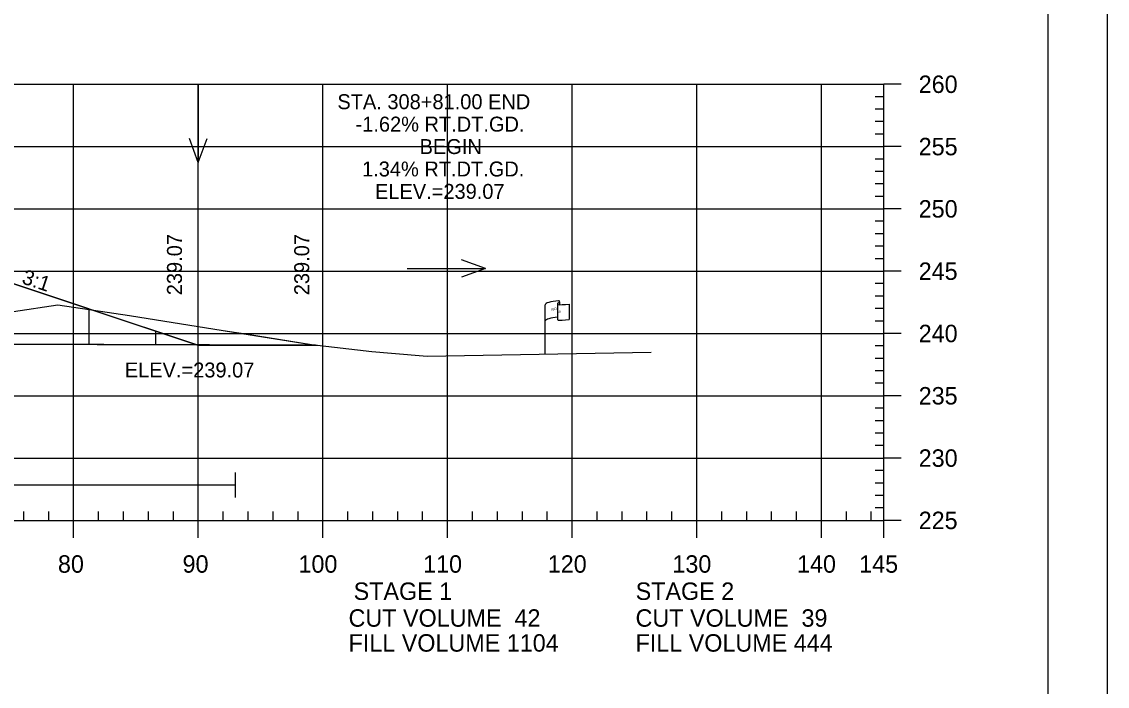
# Model space of a CAD drawing. Extents: x 1365647 to 1367999, y 387113 to 400173.
# Drawn here: x 1365969.9 to 1366057, y 397933 to 397986.3 of the extents above; entities that cross this region are included whole.
import ezdxf

# ---------------------------------------------------------------- set-up
doc = ezdxf.new("R2010")
doc.units = 0
for name, color, linetype in [('E_Existing ROW', 7, 'Continuous'), ('R_Axis', 7, 'Continuous'), ('R_Axis Annot', 7, 'Continuous'), ('R_Border', 7, 'Continuous'), ('R_Border Notes', 7, 'Continuous'), ('R_Contours', 7, 'Continuous'), ('R_Exist Surface', 7, 'Continuous'), ('R_Fin Surface', 7, 'Continuous'), ('R_Fin Surface Annot', 7, 'Continuous'), ('R_Grid', 7, 'Continuous'), ('R_No Plot', 7, 'Continuous'), ('R_Water', 7, 'Continuous'), ('R_Water Annot', 7, 'Continuous')]:
    doc.layers.add(name, color=color, linetype=linetype)

msp = doc.modelspace()

# ---------------------------------------------------------------- linework, layer by layer
at = {"layer": 'E_Existing ROW'}
for p, q in [((1366012.921, 397963.673), (1366012.921, 397963.66)), ((1366013.088, 397963.829), (1366013.088, 397963.589)), ((1366011.925, 397959.628), (1366011.925, 397963.579)), ((1366012.921, 397963.66), (1366012.921, 397962.433)), ((1366013.856, 397963.636), (1366013.856, 397962.396))]:
    msp.add_line(p, q, dxfattribs=at)
for centre, radius, start, end in [((1366012.999, 397963.674), 0.078, 88.6458, 274.28284), ((1366013.01, 397963.829), 0.0783, 263.07118, 93.95638), ((1366012.999, 397962.433), 0.0783, 180, 273.95638)]:
    msp.add_arc(centre, radius, start, end, dxfattribs=at)
for centre, major_axis, ratio, start_param, end_param in [((1366013.507, 397963.622), (-1.582, -0.043), 0.19887, 5.030368, 6.283185), ((1366014.215, 397963.738), (-1.227, -0.134), 0.052933, 0.159456, 1.268315), ((1366013.502, 397962.304), (-1.582, -0.043), 0.19887, 5.083035, 6.194897), ((1366014.215, 397962.498), (-1.227, -0.134), 0.052933, 0.159456, 1.268315)]:
    msp.add_ellipse(centre, major_axis=major_axis, ratio=ratio, start_param=start_param, end_param=end_param, dxfattribs=at)
at = {"layer": 'R_Axis'}
for p, q in [((1366039.095, 397946.279), (1366039.095, 397981.279)), ((1366040.495, 397981.279), (1366039.095, 397981.279)), ((1366039.095, 397980.279), (1366038.395, 397980.279)), ((1366039.095, 397979.279), (1366038.395, 397979.279)), ((1366039.095, 397978.279), (1366038.395, 397978.279)), ((1366039.095, 397977.279), (1366038.395, 397977.279)), ((1366040.495, 397976.279), (1366039.095, 397976.279)), ((1366039.095, 397975.279), (1366038.395, 397975.279)), ((1366039.095, 397974.279), (1366038.395, 397974.279)), ((1366039.095, 397973.279), (1366038.395, 397973.279)), ((1366039.095, 397972.279), (1366038.395, 397972.279)), ((1366040.495, 397971.279), (1366039.095, 397971.279)), ((1366039.095, 397970.279), (1366038.395, 397970.279)), ((1366039.095, 397969.279), (1366038.395, 397969.279)), ((1366039.095, 397968.279), (1366038.395, 397968.279)), ((1366039.095, 397967.279), (1366038.395, 397967.279)), ((1366040.495, 397966.279), (1366039.095, 397966.279)), ((1366039.095, 397965.279), (1366038.395, 397965.279)), ((1366039.095, 397964.279), (1366038.395, 397964.279)), ((1366039.095, 397963.279), (1366038.395, 397963.279)), ((1366039.095, 397962.279), (1366038.395, 397962.279)), ((1366040.495, 397961.279), (1366039.095, 397961.279)), ((1366039.095, 397960.279), (1366038.395, 397960.279)), ((1366039.095, 397959.279), (1366038.395, 397959.279)), ((1366039.095, 397958.279), (1366038.395, 397958.279)), ((1366039.095, 397957.279), (1366038.395, 397957.279)), ((1366040.495, 397956.279), (1366039.095, 397956.279)), ((1366039.095, 397955.279), (1366038.395, 397955.279)), ((1366039.095, 397954.279), (1366038.395, 397954.279)), ((1366039.095, 397953.279), (1366038.395, 397953.279)), ((1366039.095, 397952.279), (1366038.395, 397952.279)), ((1366040.495, 397951.279), (1366039.095, 397951.279)), ((1366039.095, 397950.279), (1366038.395, 397950.279)), ((1366039.095, 397949.279), (1366038.395, 397949.279)), ((1366039.095, 397948.279), (1366038.395, 397948.279)), ((1366039.095, 397947.279), (1366038.395, 397947.279)), ((1365749.095, 397946.279), (1366039.095, 397946.279)), ((1365970.095, 397946.279), (1365970.095, 397946.979)), ((1365972.095, 397946.279), (1365972.095, 397946.979)), ((1365974.095, 397944.879), (1365974.095, 397946.279)), ((1365976.095, 397946.279), (1365976.095, 397946.979)), ((1365978.095, 397946.279), (1365978.095, 397946.979)), ((1365980.095, 397946.279), (1365980.095, 397946.979)), ((1365982.095, 397946.279), (1365982.095, 397946.979)), ((1365984.095, 397944.879), (1365984.095, 397946.279)), ((1365986.095, 397946.279), (1365986.095, 397946.979)), ((1365988.095, 397946.279), (1365988.095, 397946.979)), ((1365990.095, 397946.279), (1365990.095, 397946.979)), ((1365992.095, 397946.279), (1365992.095, 397946.979)), ((1365994.095, 397944.879), (1365994.095, 397946.279)), ((1365996.095, 397946.279), (1365996.095, 397946.979)), ((1365998.095, 397946.279), (1365998.095, 397946.979)), ((1366000.095, 397946.279), (1366000.095, 397946.979)), ((1366002.095, 397946.279), (1366002.095, 397946.979)), ((1366004.095, 397944.879), (1366004.095, 397946.279)), ((1366006.095, 397946.279), (1366006.095, 397946.979)), ((1366008.095, 397946.279), (1366008.095, 397946.979)), ((1366010.095, 397946.279), (1366010.095, 397946.979)), ((1366012.095, 397946.279), (1366012.095, 397946.979)), ((1366014.095, 397944.879), (1366014.095, 397946.279)), ((1366016.095, 397946.279), (1366016.095, 397946.979)), ((1366018.095, 397946.279), (1366018.095, 397946.979)), ((1366020.095, 397946.279), (1366020.095, 397946.979)), ((1366022.095, 397946.279), (1366022.095, 397946.979)), ((1366024.095, 397944.879), (1366024.095, 397946.279)), ((1366026.095, 397946.279), (1366026.095, 397946.979)), ((1366028.095, 397946.279), (1366028.095, 397946.979)), ((1366030.095, 397946.279), (1366030.095, 397946.979)), ((1366032.095, 397946.279), (1366032.095, 397946.979)), ((1366034.095, 397944.879), (1366034.095, 397946.279)), ((1366036.095, 397946.279), (1366036.095, 397946.979)), ((1366038.095, 397946.279), (1366038.095, 397946.979)), ((1366039.095, 397944.879), (1366039.095, 397946.279)), ((1366040.495, 397946.279), (1366039.095, 397946.279))]:
    msp.add_line(p, q, dxfattribs=at)
at = {"layer": 'R_Border'}
msp.add_line((1366052.275, 397830.279), (1366052.275, 398035.739), dxfattribs=at)
at = {"layer": 'R_Contours'}
msp.add_line((1365975.536, 397963.177), (1365975.145, 397963.307), dxfattribs=at)
for points in [[(1365975.145, 397963.307), (1365953.591, 397970.491), (1365945.565, 397971.829)], [(1365944.961, 397959.362), (1365958.91, 397961.576), (1365965.696, 397962.504), (1365972.814, 397963.585), (1365975.536, 397963.177)]]:
    msp.add_lwpolyline(points, dxfattribs=at)
msp.add_lwpolyline([(1365975.536, 397963.177), (1365978.572, 397962.721), (1365986.08, 397961.52), (1365987.075, 397961.368), (1365993.506, 397960.332), (1365984.019, 397960.349), (1365983.987, 397960.359)], close=True, dxfattribs=at)
at = {"layer": 'R_Exist Surface'}
msp.add_lwpolyline([(1365965.696, 397962.504), (1365972.814, 397963.585), (1365978.572, 397962.721), (1365986.08, 397961.52), (1365987.894, 397961.242), (1365993.183, 397960.384), (1365998.023, 397959.837), (1365999.588, 397959.698), (1366002.45, 397959.461), (1366020.443, 397959.778)], dxfattribs=at)
at = {"layer": 'R_Fin Surface'}
msp.add_lwpolyline([(1365812.573, 397961.76), (1365814.945, 397960.969), (1365833.591, 397967.184), (1365834.591, 397967.18), (1365856.591, 397968.32), (1365862.591, 397968.787), (1365864.591, 397968.943), (1365894.091, 397971.239), (1365923.591, 397973.535), (1365925.591, 397973.691), (1365931.591, 397974.158), (1365945.565, 397971.829), (1365953.591, 397970.491), (1365975.145, 397963.307), (1365983.987, 397960.359), (1365984.019, 397960.349), (1365993.649, 397960.331)], dxfattribs=at)
at = {"layer": 'R_Grid'}
for p, q in [((1365749.095, 397981.279), (1366039.095, 397981.279)), ((1365974.095, 397946.279), (1365974.095, 397981.279)), ((1365984.095, 397946.279), (1365984.095, 397981.279)), ((1365994.095, 397946.279), (1365994.095, 397981.279)), ((1366004.095, 397946.279), (1366004.095, 397981.279)), ((1366014.095, 397946.279), (1366014.095, 397981.279)), ((1366024.095, 397946.279), (1366024.095, 397981.279)), ((1366034.095, 397946.279), (1366034.095, 397981.279)), ((1366039.095, 397946.279), (1366039.095, 397981.279)), ((1365749.095, 397976.279), (1366039.095, 397976.279)), ((1365749.095, 397971.279), (1366039.095, 397971.279)), ((1365749.095, 397966.279), (1366039.095, 397966.279)), ((1365749.095, 397961.279), (1366039.095, 397961.279)), ((1365749.095, 397956.279), (1366039.095, 397956.279)), ((1365749.095, 397951.279), (1366039.095, 397951.279)), ((1365749.095, 397946.279), (1366039.095, 397946.279))]:
    msp.add_line(p, q, dxfattribs=at)
at = {"layer": 'R_No Plot'}
msp.add_lwpolyline([(1365723.687, 398039.633), (1366057.027, 398039.633), (1366057.027, 397826.296), (1365723.687, 397826.296)], close=True, dxfattribs=at)
at = {"layer": 'R_Water'}
for p, q in [((1365975.307, 397963.253), (1365975.307, 397960.395)), ((1365980.658, 397961.469), (1365980.658, 397960.377)), ((1365814.945, 397960.969), (1365983.97, 397960.365)), ((1365993.506, 397960.332), (1365923.325, 397960.577)), ((1365987.075, 397948.119), (1365987.075, 397950.119)), ((1365879.172, 397949.119), (1365987.075, 397949.119))]:
    msp.add_line(p, q, dxfattribs=at)
at = {"layer": 'R_Water Annot'}
for p, q in [((1365984.095, 397981.279), (1365984.095, 397974.994)), ((1365984.095, 397974.994), (1365983.395, 397976.918)), ((1365984.095, 397974.994), (1365984.795, 397976.918)), ((1366007.138, 397966.492), (1366005.215, 397967.192)), ((1366000.854, 397966.492), (1366007.138, 397966.492)), ((1366007.138, 397966.492), (1366005.215, 397965.792))]:
    msp.add_line(p, q, dxfattribs=at)

# ---------------------------------------------------------------- texts
at = {"layer": 'E_Existing ROW'}
for s, height, rotation, p in [('R ', 0.2, 9.98841, (1366012.445, 397963.08)), (' O', 0.2, 9.98841, (1366012.59, 397963.125)), ('W', 0.2, 351.17882, (1366012.92, 397962.956)), ('DWB 11-9-07', 0.001, 90, (1366013.088, 397963.589)), ('DWB 11-9-07', 0.001, 5.07169, (1366013.846, 397962.395)), ('DWB 11-9-07', 0.001, 90, (1366011.925, 397959.628))]:
    msp.add_text(s, height=height, rotation=rotation, dxfattribs=at).set_placement(p)
at = {"layer": 'R_Axis Annot'}
for s, p in [('260', (1366041.895, 397980.579)), ('255', (1366041.895, 397975.579)), ('250', (1366041.895, 397970.579)), ('245', (1366041.895, 397965.579)), ('240', (1366041.895, 397960.579)), ('235', (1366041.895, 397955.579)), ('230', (1366041.895, 397950.579)), ('225', (1366041.895, 397945.579)), ('80', (1365972.833, 397942.079)), ('90', (1365982.833, 397942.079)), ('100', (1365992.133, 397942.079)), ('110', (1366002.133, 397942.079)), ('120', (1366012.133, 397942.079)), ('130', (1366022.133, 397942.079)), ('140', (1366032.133, 397942.079)), ('145', (1366037.121, 397942.079)), ('STAGE 1', (1365996.559, 397939.897)), ('STAGE 2', (1366019.187, 397939.897)), ('CUT VOLUME  42', (1365996.152, 397937.745)), ('CUT VOLUME  39', (1366019.178, 397937.745)), ('FILL VOLUME 1104', (1365996.152, 397935.745)), ('FILL VOLUME 444', (1366019.178, 397935.745))]:
    msp.add_text(s, height=1.4, dxfattribs=at).set_placement(p)
at = {"layer": 'R_Border Notes'}
msp.add_text('ELEV.=239.07', height=1.2, dxfattribs=at).set_placement((1365978.198, 397957.749))
at = {"layer": 'R_Fin Surface Annot'}
for s, rotation, p in [('239.07', 90, (1365982.783, 397964.349)), ('239.07', 90, (1365992.994, 397964.349)), ('3:1', 341.56505, (1365969.864, 397965.315))]:
    msp.add_text(s, height=1.2, rotation=rotation, dxfattribs=at).set_placement(p)
at = {"layer": 'R_Water'}
for s, p in [('STA. 308+81.00 END', (1365995.255, 397979.279)), ('-1.62% RT.DT.GD.', (1365996.715, 397977.479)), ('BEGIN', (1366001.851, 397975.679)), ('1.34% RT.DT.GD.', (1365997.235, 397973.879)), ('ELEV.=239.07', (1365998.274, 397972.079))]:
    msp.add_text(s, height=1.2, dxfattribs=at).set_placement(p)

doc.saveas('drawing.dxf')
